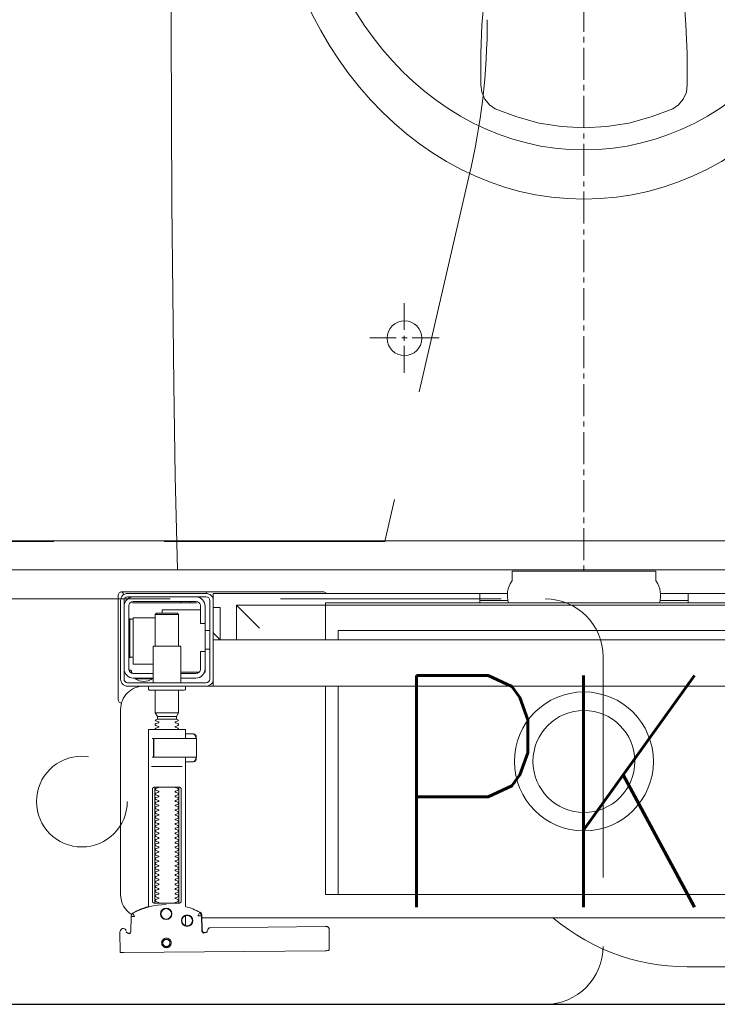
# Model space of a CAD drawing. Header units: millimetres. Extents: x 23192 to 177760, y -399809 to -79279.
# Tile 587 of 656: x 73451 to 73481, y -194640 to -194597. Entities that reach past the tile are written whole.
import ezdxf

# ---------------------------------------------------------------- set-up
doc = ezdxf.new("R2010")
doc.units = ezdxf.units.MM
doc.linetypes.add('HIDDEN2', pattern=[4.7625, 3.175, -1.5875])
doc.layers.get('0').update_dxf_attribs({"lineweight": 0})
for name, color, linetype, lineweight in [('!! 0_ Istn-sciany', 3, 'Continuous', 30), ('!! 0_Istn-armatura', 6, 'Continuous', 9), ('!! 2 ZABUDOWA GK-MDF', 54, 'Continuous', 13), ('!! 2_wypos-sanitarne', 240, 'Continuous', 9)]:
    doc.layers.add(name, color=color, linetype=linetype, lineweight=lineweight)
doc.layers.add('!! 2_WYBURZENIA DO REMONTU', color=7, linetype='Continuous', lineweight=0, true_color=0x4d4d4d, plot=False)
doc.layers.add('!!_@ wypos sanit nd', color=7, linetype='Continuous', lineweight=0, plot=False)
doc.styles.add('ARCHETYP', font='romans.shx', dxfattribs={"height": 15})

# ---------------------------------------------------------------- blocks, each defined once
blk = doc.blocks.new('A$Cff2eaf8b')
for points in [[(-0.18941, 0.08863), (-0.04454, 0.08863), (-0.04035, 0.08853), (-0.03617, 0.08824), (-0.032, 0.08775), (-0.02786, 0.08707), (-0.02376, 0.08619), (-0.0197, 0.08513), (-0.0157, 0.08388), (-0.01176, 0.08244), (-0.00789, 0.08082), (-0.0041, 0.07902), (-0.0004, 0.07705), (0.0032, 0.0749), (0.0067, 0.0726), (0.01009, 0.07012), (0.01337, 0.0675)], [(0.19864, 0.08252), (0.11173, 0.08169)], [(0.20013, 0.08252), (0.20025, 0.07353)], [(0.16386, 0.07389), (0.16409, 0.07384), (0.16425, 0.07378), (0.1644, 0.07368), (0.16452, 0.07356), (0.16463, 0.07342), (0.16471, 0.07326), (0.16476, 0.07309), (0.16478, 0.07292), (0.16496, 0.06636), (0.16497, 0.06624), (0.16498, 0.06614), (0.165, 0.06604), (0.16503, 0.06594), (0.16507, 0.06584), (0.16511, 0.06575), (0.16516, 0.06566), (0.16521, 0.06557), (0.16527, 0.06549), (0.16534, 0.0654), (0.16542, 0.06533), (0.1655, 0.06526), (0.16558, 0.06519), (0.16567, 0.06513), (0.16576, 0.06508), (0.16651, 0.0647), (0.16726, 0.06433), (0.16803, 0.06399), (0.16881, 0.06367), (0.1696, 0.06337), (0.17039, 0.06309), (0.17119, 0.06284), (0.172, 0.0626), (0.172, -0.00186)], [(0.1651, 0.06653), (0.16492, 0.07312), (0.1649, 0.07329), (0.16485, 0.07345), (0.16478, 0.07361), (0.16467, 0.07374), (0.16455, 0.07386), (0.16441, 0.07396), (0.16425, 0.07403), (0.16409, 0.07408), (0.16391, 0.07409)], [(0.19757, 0.07355), (0.19749, 0.07368), (0.19738, 0.0738), (0.19726, 0.0739), (0.19713, 0.07399), (0.19698, 0.07405), (0.19683, 0.07408), (0.19667, 0.07409), (0.19577, 0.07408)], [(0.172, 0.07087), (0.172, 0.06656)], [(0.16493, 0.0675), (-0.16477, 0.0675)], [(0.17483, 0.06014), (0.17483, 0.01214)], [(0.18523, 0.01214), (0.18523, 0.06014)], [(-0.11847, -0.0325), (-0.11847, 0.0575), (0.11153, 0.0575), (0.11153, -0.0325)], [(0.10602, 0.0575), (0.10602, -0.0325)], [(0.16811, -0.00015), (0.16776, -0.00056), (0.16776, -0.00022), (0.16779, -0.00011), (0.16786, -0.00004), (0.16797, 0), (0.1681, 0.00001), (0.16822, 0.00001), (0.16841, 0.00003), (0.16887, 0.00014), (0.172, 0.00014)], [(0.16848, 0.00006), (0.16856, 0.00012), (0.16876, 0.00014)], [(0.18662, 0.00214), (0.17345, 0.00214)], [(0.16732, -0.0019), (0.16732, -0.00074), (0.16736, -0.00062), (0.16746, -0.00054), (0.16767, -0.00049)], [(0.16751, -0.00165), (0.16754, -0.00139), (0.16766, -0.00086)], [(0.17371, -0.00186), (0.18481, -0.00186), (0.18637, -0.00186)], [(0.16767, -0.01124), (0.16755, -0.01122), (0.16746, -0.01119), (0.16737, -0.01112), (0.16732, -0.01098), (0.16732, -0.00983)], [(0.16766, -0.01087), (0.16754, -0.01033), (0.16751, -0.01008)], [(0.172, -0.01186), (0.16887, -0.01186), (0.16841, -0.01176), (0.16831, -0.01174), (0.16819, -0.01174), (0.16806, -0.01173), (0.16794, -0.01172), (0.16783, -0.01166), (0.16776, -0.01151), (0.16776, -0.01117), (0.16811, -0.01157)], [(0.16876, -0.01186), (0.16866, -0.01186), (0.16848, -0.01178)], [(0.18558, -0.00986), (0.18637, -0.00986)], [(0.185, -0.02092), (0.175, -0.02092)], [(0.1759, -0.0183), (0.1841, -0.0183)], [(0.1841, -0.01936), (0.1759, -0.01936)], [(0.19962, -0.02522), (0.19976, -0.02523), (0.19987, -0.02526), (0.20001, -0.0253)], [(0.20099, -0.02671), (0.20099, -0.0717)], [(-0.16, -0.0355), (-0.16, -0.0325), (0.16, -0.0325), (0.16, -0.0355)], [(0.16, -0.0485), (0.16, -0.0365)], [(0.167, -0.03806), (0.16693, -0.03815), (0.16687, -0.03825), (0.16681, -0.03837), (0.16675, -0.0385)], [(0.19499, -0.03806), (0.19506, -0.03814), (0.19512, -0.03823), (0.19517, -0.03833), (0.19521, -0.03842), (0.19525, -0.03853), (0.19528, -0.03863), (0.19531, -0.03874), (0.19533, -0.03885), (0.19535, -0.03896), (0.19537, -0.03907), (0.19538, -0.03917), (0.19539, -0.03927), (0.19537, -0.03937), (0.19547, -0.0394), (0.19557, -0.0394), (0.19567, -0.0394), (0.19578, -0.0394), (0.19589, -0.0394), (0.19612, -0.0394), (0.19616, -0.0393), (0.19615, -0.03919), (0.19613, -0.03907), (0.19609, -0.03894), (0.19605, -0.03882), (0.19594, -0.03861)], [(0.1635, -0.0475), (0.1635, -0.04)], [(0.174, -0.0385), (0.16618, -0.0385)], [(0.186, -0.042), (0.1945, -0.042), (0.1945, -0.062), (0.185, -0.062)], [(0.19591, -0.04489), (0.19602, -0.04489), (0.19615, -0.04489), (0.19632, -0.04489), (0.1965, -0.04489)], [(0.1615, -0.0485), (0.1635, -0.0485)], [(0.175, -0.0498), (0.175, -0.06346), (0.1755, -0.06396), (0.1845, -0.06396), (0.185, -0.06346), (0.185, -0.0498)], [(0.16, -0.0555), (0.157, -0.0525), (0.16, -0.0525), (-0.16, -0.0525), (-0.157, -0.0525), (-0.16, -0.0555)], [(0.10602, -0.0525), (0.10602, -0.05658), (-0.11847, -0.05658)], [(0.11153, -0.0525), (0.11153, -0.0675), (0.15, -0.0675)], [(0.14, -0.0575), (0.15, -0.0675), (0.15, -0.0525)], [(0.16, -0.0665), (0.157, -0.0665), (0.157, -0.0525)], [(0.1615, -0.0565), (0.1635, -0.0565)], [(0.185, -0.06346), (0.175, -0.06346)], [(0.1965, -0.06151), (0.19632, -0.06151), (0.19615, -0.06151), (0.19602, -0.06151), (0.19591, -0.06151)], [(0.1655, -0.0655), (0.182, -0.0655), (0.182, -0.06396)], [(-0.03305, -0.0725), (-0.16, -0.0725), (-0.16, -0.0695)], [(-0.045, -0.0725), (-0.045, -0.0685)], [(-0.045, -0.0695), (-0.03283, -0.0695)], [(0.03283, -0.0695), (0.045, -0.0695)], [(0.16, -0.0695), (0.16, -0.0725), (0.03305, -0.0725)], [(0.045, -0.0685), (0.045, -0.0725)], [(0.16721, -0.0685), (0.19466, -0.0685), (0.19478, -0.0685)], [(0.17, -0.069), (0.17, -0.0685)], [(0.174, -0.069), (0.174, -0.0685)]]:
    blk.add_lwpolyline(points)
for points in [[(0.16424, 0.07378), (0.16327, 0.07377), (0.16304, 0.07374), (0.16282, 0.07366), (0.16262, 0.07353), (0.16265, 0.07357), (0.16258, 0.07337), (0.16257, 0.07317, -0.157432), (0.16238, 0.07258), (0.1621, 0.07218, -0.241147), (0.16129, 0.07175), (0.1115, 0.07128), (0.11133, 0.07127), (0.11119, 0.07127), (0.11107, 0.07127), (0.11094, 0.07128), (0.11078, 0.0713), (0.11062, 0.07135), (0.11047, 0.07143), (0.11033, 0.07153), (0.11022, 0.07165), (0.11012, 0.07179), (0.11005, 0.07194), (0.11001, 0.0721), (0.10999, 0.07227), (0.10995, 0.08127), (0.11022, 0.08166)], [(0.19647, 0.0744), (0.19626, 0.07438), (0.19604, 0.0743), (0.19585, 0.07417), (0.19566, 0.07396, 0.132231), (0.19551, 0.07346), (0.19546, 0.06691)], [(0.19768, 0.0731, 0.415336), (0.19869, 0.07211)], [(0.19885, 0.07212), (0.19898, 0.07212), (0.19912, 0.07213), (0.19927, 0.07216), (0.1994, 0.07222), (0.19953, 0.07229), (0.19965, 0.07238), (0.19975, 0.07248), (0.20007, 0.07294, 0.158481), (0.20025, 0.07353)], [(0.18031, 0.06175, 0.125713), (0.19466, 0.06556, 0.121439), (0.19519, 0.06605, -0.262119), (0.2, 0.0575), (0.2, -0.0225, -0.414214), (0.19, -0.0325), (0.18751, -0.0325, 0.405519), (0.188, -0.032), (0.188, -0.0313, 0.414214), (0.1875, -0.0308), (0.1725, -0.0308, 0.414214), (0.172, -0.0313), (0.172, -0.032, 0.405519), (0.17249, -0.0325, 0.001664), (0.15993, -0.0325)], [(0.172, -0.00986), (0.172, -0.01366, 0.414214), (0.1722, -0.01386), (0.18462, -0.01386), (0.1878, -0.01386, 0.414214), (0.188, -0.01366), (0.188, 0.06267), (0.18885, 0.06292), (0.18969, 0.06319), (0.19052, 0.0635), (0.19134, 0.06382), (0.19215, 0.06417), (0.19295, 0.06454), (0.19374, 0.06494), (0.19456, 0.06538), (0.19464, 0.06544), (0.19473, 0.0655), (0.19481, 0.06557), (0.19488, 0.06564), (0.19495, 0.06572), (0.19502, 0.06581)], [(0.17647, 0.01114, 0.182836), (0.17636, 0.01123), (0.17515, 0.01163, 0.050055), (0.175, 0.0119), (0.175, 0.01218, 0.050055), (0.17515, 0.01244), (0.17636, 0.01285, 0.719897), (0.17636, 0.01323), (0.17515, 0.01363, 0.050055), (0.175, 0.0139), (0.175, 0.01418, 0.050055), (0.17515, 0.01444), (0.17636, 0.01485, 0.719897), (0.17636, 0.01523), (0.17515, 0.01563, 0.050055), (0.175, 0.0159), (0.175, 0.01618, 0.050055), (0.17515, 0.01644), (0.17636, 0.01685, 0.719897), (0.17636, 0.01723), (0.17515, 0.01763, 0.050055), (0.175, 0.0179), (0.175, 0.01818, 0.050055), (0.17515, 0.01844), (0.17636, 0.01885, 0.719897), (0.17636, 0.01923), (0.17515, 0.01963, 0.050055), (0.175, 0.0199), (0.175, 0.02018, 0.050055), (0.17515, 0.02044), (0.17636, 0.02085, 0.719897), (0.17636, 0.02123), (0.17515, 0.02163, 0.050055), (0.175, 0.0219), (0.175, 0.02218, 0.050055), (0.17515, 0.02244), (0.17636, 0.02285, 0.719897), (0.17636, 0.02323), (0.17515, 0.02363, 0.050055), (0.175, 0.0239), (0.175, 0.02418, 0.050055), (0.17515, 0.02444), (0.17636, 0.02485, 0.719897), (0.17636, 0.02523), (0.17515, 0.02563, 0.050055), (0.175, 0.0259), (0.175, 0.02618, 0.050055), (0.17515, 0.02644), (0.17636, 0.02685, 0.719897), (0.17636, 0.02723), (0.17515, 0.02763, 0.050055), (0.175, 0.0279), (0.175, 0.02818, 0.050055), (0.17515, 0.02844), (0.17636, 0.02885, 0.719897), (0.17636, 0.02923), (0.17515, 0.02963, 0.050055), (0.175, 0.0299), (0.175, 0.03018, 0.050055), (0.17515, 0.03044), (0.17636, 0.03085, 0.719897), (0.17636, 0.03123), (0.17515, 0.03163, 0.050055), (0.175, 0.0319), (0.175, 0.03218, 0.050055), (0.17515, 0.03244), (0.17636, 0.03285, 0.719897), (0.17636, 0.03323), (0.17515, 0.03363, 0.050055), (0.175, 0.0339), (0.175, 0.03418, 0.050055), (0.17515, 0.03444), (0.17636, 0.03485, 0.719897), (0.17636, 0.03523), (0.17515, 0.03563, 0.050055), (0.175, 0.0359), (0.175, 0.03618, 0.050055), (0.17515, 0.03644), (0.17636, 0.03685, 0.719897), (0.17636, 0.03723), (0.17515, 0.03763, 0.050055), (0.175, 0.0379), (0.175, 0.03818, 0.050055), (0.17515, 0.03844), (0.17636, 0.03885, 0.719897), (0.17636, 0.03923), (0.17515, 0.03963, 0.050055), (0.175, 0.0399), (0.175, 0.04018, 0.050055), (0.17515, 0.04044), (0.17636, 0.04085, 0.719897), (0.17636, 0.04123), (0.17515, 0.04163, 0.050055), (0.175, 0.0419), (0.175, 0.04218, 0.050055), (0.17515, 0.04244), (0.17636, 0.04285, 0.719897), (0.17636, 0.04323), (0.17515, 0.04363, 0.050055), (0.175, 0.0439), (0.175, 0.04418, 0.050055), (0.17515, 0.04444), (0.17636, 0.04485, 0.719897), (0.17636, 0.04523), (0.17515, 0.04563, 0.050055), (0.175, 0.0459), (0.175, 0.04618, 0.050055), (0.17515, 0.04644), (0.17636, 0.04685, 0.719897), (0.17636, 0.04723), (0.17515, 0.04763, 0.050055), (0.175, 0.0479), (0.175, 0.04818, 0.050055), (0.17515, 0.04844), (0.17636, 0.04885, 0.719897), (0.17636, 0.04923), (0.17515, 0.04963, 0.050055), (0.175, 0.0499), (0.175, 0.05018, 0.050055), (0.17515, 0.05044), (0.17636, 0.05085, 0.719897), (0.17636, 0.05123), (0.17515, 0.05163, 0.050055), (0.175, 0.0519), (0.175, 0.05218, 0.050055), (0.17515, 0.05244), (0.17636, 0.05285, 0.719897), (0.17636, 0.05323), (0.17515, 0.05363, 0.050055), (0.175, 0.0539), (0.175, 0.05418, 0.050055), (0.17515, 0.05444), (0.17636, 0.05485, 0.719897), (0.17636, 0.05523), (0.17515, 0.05563, 0.050055), (0.175, 0.0559), (0.175, 0.05618, 0.050055), (0.17515, 0.05644), (0.17636, 0.05685, 0.719897), (0.17636, 0.05723), (0.17515, 0.05763, 0.050055), (0.175, 0.0579), (0.175, 0.05818, 0.050055), (0.17515, 0.05844), (0.17636, 0.05885, 0.719897), (0.17636, 0.05923), (0.17515, 0.05963, 0.050055), (0.175, 0.0599), (0.175, 0.06018, 0.050055), (0.17515, 0.06044), (0.17636, 0.06085, 0.474594), (0.17647, 0.06114)], [(0.18353, 0.06114, 0.474594), (0.18364, 0.06085), (0.18485, 0.06044, 0.050055), (0.185, 0.06018), (0.185, 0.0599, 0.050055), (0.18485, 0.05963), (0.18364, 0.05923, 0.719897), (0.18364, 0.05885), (0.18485, 0.05844, 0.050055), (0.185, 0.05818), (0.185, 0.0579, 0.050055), (0.18485, 0.05763), (0.18364, 0.05723, 0.719897), (0.18364, 0.05685), (0.18485, 0.05644, 0.050055), (0.185, 0.05618), (0.185, 0.0559, 0.050055), (0.18485, 0.05563), (0.18364, 0.05523, 0.719897), (0.18364, 0.05485), (0.18485, 0.05444, 0.050055), (0.185, 0.05418), (0.185, 0.0539, 0.050055), (0.18485, 0.05363), (0.18364, 0.05323, 0.719897), (0.18364, 0.05285), (0.18485, 0.05244, 0.050055), (0.185, 0.05218), (0.185, 0.0519, 0.050055), (0.18485, 0.05163), (0.18364, 0.05123, 0.719897), (0.18364, 0.05085), (0.18485, 0.05044, 0.050055), (0.185, 0.05018), (0.185, 0.0499, 0.050055), (0.18485, 0.04963), (0.18364, 0.04923, 0.719897), (0.18364, 0.04885), (0.18485, 0.04844, 0.050055), (0.185, 0.04818), (0.185, 0.0479, 0.050055), (0.18485, 0.04763), (0.18364, 0.04723, 0.719897), (0.18364, 0.04685), (0.18485, 0.04644, 0.050055), (0.185, 0.04618), (0.185, 0.0459, 0.050055), (0.18485, 0.04563), (0.18364, 0.04523, 0.719897), (0.18364, 0.04485), (0.18485, 0.04444, 0.050055), (0.185, 0.04418), (0.185, 0.0439, 0.050055), (0.18485, 0.04363), (0.18364, 0.04323, 0.719897), (0.18364, 0.04285), (0.18485, 0.04244, 0.050055), (0.185, 0.04218), (0.185, 0.0419, 0.050055), (0.18485, 0.04163), (0.18364, 0.04123, 0.719897), (0.18364, 0.04085), (0.18485, 0.04044, 0.050055), (0.185, 0.04018), (0.185, 0.0399, 0.050055), (0.18485, 0.03963), (0.18364, 0.03923, 0.719897), (0.18364, 0.03885), (0.18485, 0.03844, 0.050055), (0.185, 0.03818), (0.185, 0.0379, 0.050055), (0.18485, 0.03763), (0.18364, 0.03723, 0.719897), (0.18364, 0.03685), (0.18485, 0.03644, 0.050055), (0.185, 0.03618), (0.185, 0.0359, 0.050055), (0.18485, 0.03563), (0.18364, 0.03523, 0.719897), (0.18364, 0.03485), (0.18485, 0.03444, 0.050055), (0.185, 0.03418), (0.185, 0.0339, 0.050055), (0.18485, 0.03363), (0.18364, 0.03323, 0.719897), (0.18364, 0.03285), (0.18485, 0.03244, 0.050055), (0.185, 0.03218), (0.185, 0.0319, 0.050055), (0.18485, 0.03163), (0.18364, 0.03123, 0.719897), (0.18364, 0.03085), (0.18485, 0.03044, 0.050055), (0.185, 0.03018), (0.185, 0.0299, 0.050055), (0.18485, 0.02963), (0.18364, 0.02923, 0.719897), (0.18364, 0.02885), (0.18485, 0.02844, 0.050055), (0.185, 0.02818), (0.185, 0.0279, 0.050055), (0.18485, 0.02763), (0.18364, 0.02723, 0.719897), (0.18364, 0.02685), (0.18485, 0.02644, 0.050055), (0.185, 0.02618), (0.185, 0.0259, 0.050055), (0.18485, 0.02563), (0.18364, 0.02523, 0.719897), (0.18364, 0.02485), (0.18485, 0.02444, 0.050055), (0.185, 0.02418), (0.185, 0.0239, 0.050055), (0.18485, 0.02363), (0.18364, 0.02323, 0.719897), (0.18364, 0.02285), (0.18485, 0.02244, 0.050055), (0.185, 0.02218), (0.185, 0.0219, 0.050055), (0.18485, 0.02163), (0.18364, 0.02123, 0.719897), (0.18364, 0.02085), (0.18485, 0.02044, 0.050055), (0.185, 0.02018), (0.185, 0.0199, 0.050055), (0.18485, 0.01963), (0.18364, 0.01923, 0.719897), (0.18364, 0.01885), (0.18485, 0.01844, 0.050055), (0.185, 0.01818), (0.185, 0.0179, 0.050055), (0.18485, 0.01763), (0.18364, 0.01723, 0.719897), (0.18364, 0.01685), (0.18485, 0.01644, 0.050055), (0.185, 0.01618), (0.185, 0.0159, 0.050055), (0.18485, 0.01563), (0.18364, 0.01523, 0.719897), (0.18364, 0.01485), (0.18485, 0.01444, 0.050055), (0.185, 0.01418), (0.185, 0.0139, 0.050055), (0.18485, 0.01363), (0.18364, 0.01323, 0.719897), (0.18364, 0.01285), (0.18485, 0.01244, 0.050055), (0.185, 0.01218), (0.185, 0.0119, 0.050055), (0.18485, 0.01163), (0.18364, 0.01123, 0.182836), (0.18353, 0.01114)], [(0.18575, -0.00966), (0.18575, -0.00207), (0.18572, -0.00196), (0.18564, -0.00189), (0.18554, -0.00186), (0.18565, -0.00188), (0.18573, -0.00194), (0.18577, -0.00204), (0.18577, -0.00966), (0.18574, -0.00977), (0.18566, -0.00984), (0.18547, -0.00986), (0.18558, -0.00981), (0.18563, -0.00966), (0.18563, -0.00206), (0.18557, -0.00191), (0.18547, -0.00186), (0.16743, -0.00186, 0.414214), (0.16723, -0.00206), (0.16723, -0.00966, 0.414214), (0.16743, -0.00986), (0.18547, -0.00986)], [(0.18555, -0.00986, 0.414213), (0.18575, -0.00966), (0.18575, -0.00207), (0.18575, -0.00966), (0.18572, -0.00977), (0.18564, -0.00984), (0.18554, -0.00986)], [(0.175, -0.01382), (0.175, -0.01406, -0.050055), (0.17515, -0.01432), (0.17636, -0.01473, -0.719897), (0.17636, -0.01511), (0.17515, -0.01552, -0.050055), (0.175, -0.01578), (0.175, -0.01606, -0.050055), (0.17515, -0.01632), (0.17636, -0.01673, -0.719897), (0.17636, -0.01711), (0.17515, -0.01752, -0.050055), (0.175, -0.01778), (0.1759, -0.0183), (0.1759, -0.01936), (0.175, -0.02092), (0.175, -0.0308)], [(0.185, -0.01382), (0.185, -0.01406, 0.050055), (0.18485, -0.01432), (0.18364, -0.01473, 0.719897), (0.18364, -0.01511), (0.18485, -0.01552, 0.050055), (0.185, -0.01578), (0.185, -0.01606, 0.050055), (0.18485, -0.01632), (0.18364, -0.01673, 0.719897), (0.18364, -0.01711), (0.18485, -0.01752, 0.050055), (0.185, -0.01778), (0.1841, -0.0183), (0.1841, -0.01936), (0.185, -0.02092), (0.185, -0.0308)], [(0.2001, -0.02534, 0.126559), (0.19961, -0.02525)], [(0.20099, -0.02671, 0.198909), (0.20055, -0.02564, 0.091301), (0.2001, -0.02534)], [(0.16379, -0.0385), (0.1635, -0.0385), (0.1635, -0.04, -0.414214), (0.1675, -0.036), (0.174, -0.036)], [(0.174, -0.038), (0.1675, -0.038, 0.414214), (0.1655, -0.04), (0.1655, -0.0475), (0.1635, -0.0475), (0.1635, -0.067, 0.414214), (0.1675, -0.071)], [(0.1635, -0.0595), (0.1655, -0.0595), (0.1655, -0.067, 0.414214), (0.1675, -0.069), (0.1945, -0.069, 0.414214), (0.1965, -0.067), (0.1965, -0.04, 0.414214), (0.1945, -0.038), (0.186, -0.038)], [(0.174, -0.034), (0.174, -0.0493, 0.414214), (0.1745, -0.0498), (0.1855, -0.0498, 0.414214), (0.186, -0.0493), (0.186, -0.034)], [(0.19375, -0.03562, 0.119096), (0.19, -0.03454, 0.119096), (0.18625, -0.03562)], [(0.19375, -0.036), (0.19375, -0.03562), (0.18625, -0.03562), (0.18625, -0.036), (0.1945, -0.036, -0.414214), (0.1985, -0.04)], [(0.1945, -0.04497), (0.19515, -0.04496), (0.19542, -0.04496), (0.1956, -0.04496), (0.19566, -0.04496, 0.116465), (0.19589, -0.0449), (0.196, -0.04485), (0.196, -0.06155), (0.19589, -0.0615, 0.116465), (0.19566, -0.06144), (0.19542, -0.06144), (0.19515, -0.06144), (0.1945, -0.06143)], [(0.1945, -0.071, 0.414214), (0.1985, -0.067)], [(-0.04, -0.0685), (-0.03255, -0.0685, 0.236962), (-0.03118, -0.07775, -0.154353), (-0.031, -0.07832), (-0.031, -0.08218), (0.031, -0.08218), (0.031, -0.07832, -0.154353), (0.03118, -0.07775, 0.236962), (0.03255, -0.0685), (0.04, -0.0685)], [(0.1987, -0.07216, 0.000114), (0.1987, -0.07216, 0.517015), (0.20003, -0.07309), (0.19993, -0.07313), (0.19983, -0.07315), (0.19971, -0.07318), (0.19958, -0.07319), (0.19948, -0.07319), (0.19903, -0.07319), (0.19841, -0.07319), (0.19771, -0.07319), (0.16427, -0.07319), (0.16392, -0.07319), (0.16356, -0.07319), (0.16323, -0.07319), (0.16293, -0.07319), (0.16269, -0.07319), (0.16249, -0.07319), (0.16236, -0.07319)], [(0.2001, -0.07306, 0.091301), (0.20055, -0.07276, 0.198909), (0.20099, -0.0717)], [(0.11124, -0.0725), (0.11142, -0.07274), (0.11165, -0.07293), (0.11192, -0.07308), (0.1122, -0.07317), (0.1125, -0.0732), (0.1623, -0.0732, 0.326231), (0.16325, -0.0725)]]:
    blk.add_lwpolyline(points, format="xyb")
for points in [[(0.18024, 0.0763), (0.18044, 0.07631), (0.18064, 0.07634), (0.18083, 0.07639), (0.18102, 0.07646), (0.1812, 0.07655), (0.18138, 0.07665), (0.18154, 0.07677), (0.18168, 0.07691), (0.18182, 0.07706), (0.18193, 0.07722), (0.18204, 0.0774), (0.18212, 0.07758), (0.18219, 0.07777), (0.18223, 0.07796), (0.18226, 0.07816), (0.18227, 0.07836), (0.18226, 0.07857), (0.18223, 0.07876), (0.18217, 0.07896), (0.18211, 0.07915), (0.18202, 0.07933), (0.18191, 0.0795), (0.18179, 0.07966), (0.18165, 0.07981), (0.1815, 0.07994), (0.18134, 0.08006), (0.18117, 0.08016), (0.18099, 0.08024), (0.1808, 0.08031), (0.1806, 0.08036), (0.1804, 0.08038), (0.1802, 0.08039), (0.18, 0.08038), (0.1798, 0.08035), (0.17961, 0.0803), (0.17942, 0.08023), (0.17924, 0.08014), (0.17907, 0.08004), (0.17891, 0.07992), (0.17876, 0.07978), (0.17863, 0.07963), (0.17851, 0.07947), (0.17841, 0.07929), (0.17832, 0.07911), (0.17826, 0.07892), (0.17821, 0.07872), (0.17818, 0.07853), (0.17817, 0.07832), (0.17819, 0.07812), (0.17822, 0.07793), (0.17827, 0.07773), (0.17834, 0.07754), (0.17842, 0.07736), (0.17853, 0.07719), (0.17865, 0.07703), (0.17879, 0.07688), (0.17894, 0.07675), (0.1791, 0.07663), (0.17927, 0.07653), (0.17946, 0.07645), (0.17965, 0.07638), (0.17984, 0.07633), (0.18004, 0.07631)], [(0.18023, 0.07679), (0.18038, 0.0768), (0.18053, 0.07682), (0.18068, 0.07686), (0.18082, 0.07691), (0.18096, 0.07698), (0.18109, 0.07706), (0.18121, 0.07715), (0.18132, 0.07725), (0.18143, 0.07737), (0.18151, 0.07749), (0.18159, 0.07762), (0.18166, 0.07776), (0.18171, 0.0779), (0.18174, 0.07805), (0.18176, 0.0782), (0.18177, 0.07835), (0.18176, 0.0785), (0.18174, 0.07866), (0.1817, 0.0788), (0.18164, 0.07895), (0.18158, 0.07908), (0.1815, 0.07921), (0.18141, 0.07933), (0.1813, 0.07944), (0.18119, 0.07955), (0.18107, 0.07964), (0.18093, 0.07971), (0.1808, 0.07978), (0.18065, 0.07983), (0.18051, 0.07986), (0.18036, 0.07988), (0.1802, 0.07989), (0.18005, 0.07988), (0.1799, 0.07986), (0.17975, 0.07982), (0.17961, 0.07976), (0.17947, 0.0797), (0.17935, 0.07962), (0.17922, 0.07953), (0.17911, 0.07942), (0.17901, 0.07931), (0.17892, 0.07919), (0.17884, 0.07906), (0.17878, 0.07892), (0.17873, 0.07877), (0.1787, 0.07863), (0.17867, 0.07848), (0.17867, 0.07832), (0.17868, 0.07817), (0.1787, 0.07802), (0.17874, 0.07787), (0.17879, 0.07773), (0.17886, 0.07759), (0.17894, 0.07746), (0.17903, 0.07734), (0.17913, 0.07723), (0.17925, 0.07713), (0.17937, 0.07704), (0.1795, 0.07696), (0.17964, 0.0769), (0.17978, 0.07685), (0.17993, 0.07682), (0.18008, 0.07679)], [(0.16587, 0.06536), (0.16582, 0.06538), (0.16577, 0.06542), (0.16573, 0.06545), (0.16568, 0.06549), (0.16563, 0.06553), (0.16558, 0.06558), (0.16553, 0.06563), (0.16548, 0.06568), (0.16544, 0.06573), (0.1654, 0.06579), (0.16536, 0.06585), (0.16532, 0.06591), (0.16529, 0.06597), (0.16526, 0.06603), (0.16523, 0.0661), (0.16521, 0.06616), (0.16519, 0.06623), (0.16517, 0.06629), (0.16515, 0.06636), (0.16514, 0.06642), (0.16514, 0.06648), (0.16513, 0.06654), (0.16513, 0.06659), (0.16518, 0.06661), (0.16643, 0.06666), (0.16648, 0.06666), (0.16654, 0.06666), (0.16659, 0.06668), (0.16664, 0.06665), (0.16661, 0.06661), (0.16658, 0.06656), (0.16655, 0.06651), (0.16652, 0.06645), (0.16594, 0.06536)], [(0.18533, 0.06114), (0.18541, 0.06113), (0.1855, 0.06112), (0.18559, 0.06111), (0.18567, 0.06108), (0.18575, 0.06105), (0.18583, 0.06101), (0.18591, 0.06096), (0.18597, 0.0609), (0.18604, 0.06084), (0.18609, 0.06076), (0.18615, 0.06068), (0.18619, 0.06058), (0.18623, 0.06048), (0.18625, 0.06037), (0.18627, 0.06025), (0.18628, 0.06014), (0.18628, 0.01214), (0.18627, 0.01202), (0.18625, 0.01191), (0.18623, 0.0118), (0.18619, 0.01169), (0.18615, 0.0116), (0.18609, 0.01151), (0.18604, 0.01144), (0.18597, 0.01137), (0.18591, 0.01131), (0.18583, 0.01126), (0.18575, 0.01122), (0.18567, 0.01119), (0.18559, 0.01117), (0.1855, 0.01115), (0.18541, 0.01114), (0.18533, 0.01114), (0.17475, 0.01114), (0.17466, 0.01114), (0.17457, 0.01115), (0.17449, 0.01117), (0.1744, 0.01119), (0.17432, 0.01122), (0.17424, 0.01126), (0.17416, 0.01131), (0.17409, 0.01137), (0.17403, 0.01144), (0.17397, 0.01151), (0.17392, 0.0116), (0.17387, 0.01169), (0.17384, 0.0118), (0.17381, 0.01191), (0.17379, 0.01202), (0.17379, 0.01214), (0.17379, 0.06014), (0.17379, 0.06025), (0.17381, 0.06037), (0.17384, 0.06048), (0.17387, 0.06058), (0.17392, 0.06068), (0.17397, 0.06076), (0.17403, 0.06084), (0.17409, 0.0609), (0.17416, 0.06096), (0.17424, 0.06101), (0.17432, 0.06105), (0.1744, 0.06108), (0.17449, 0.06111), (0.17457, 0.06112), (0.17466, 0.06113), (0.17475, 0.06114)], [(-0.11847, -0.0685), (0.11153, -0.0685), (0.11153, -0.0675), (-0.11847, -0.0675)]]:
    blk.add_lwpolyline(points, close=True)
for points in [[(0.19546, 0.0669), (0.19546, 0.0669), (0.19546, 0.0669), (0.19546, 0.06691), (0.19546, 0.06691), (0.19546, 0.06691), (0.19546, 0.06691), (0.19546, 0.06691), (0.19546, 0.06691), (0.19546, 0.06691), (0.19546, 0.06691), (0.19546, 0.06691), (0.19546, 0.06691), (0.19546, 0.06691), (0.19546, 0.06691), (0.19546, 0.06691), (0.19546, 0.06691), (0.19546, 0.06691), (0.19546, 0.06691), (0.19546, 0.06691), (0.19546, 0.0669), (0.19546, 0.0669), (0.19546, 0.0669), (0.19546, 0.0669), (0.19546, 0.0669), (0.19546, 0.0669), (0.19546, 0.0669), (0.19546, 0.0669), (0.19546, 0.0669), (0.19546, 0.0669), (0.19546, 0.0669), (0.19546, 0.0669), (0.19546, 0.0669), (0.19546, 0.0669), (0.19546, 0.0669), (0.19546, 0.0669), (0.19545, 0.0669), (0.19545, 0.06691), (0.19545, 0.06691), (0.19545, 0.06691), (0.19545, 0.06691), (0.19545, 0.06691), (0.19545, 0.06691), (0.19545, 0.06691), (0.19545, 0.06691), (0.19544, 0.06691), (0.19544, 0.06691), (0.19544, 0.0669), (0.19544, 0.0669), (0.19544, 0.0669), (0.19543, 0.0669), (0.19543, 0.0669), (0.19543, 0.0669), (0.19543, 0.0669), (0.19543, 0.0669), (0.19543, 0.0669), (0.19543, 0.0669), (0.19542, 0.0669), (0.19542, 0.0669), (0.19542, 0.0669), (0.19542, 0.0669), (0.19542, 0.0669), (0.19541, 0.0669), (0.19541, 0.0669), (0.19541, 0.0669), (0.19541, 0.0669), (0.19541, 0.0669), (0.1954, 0.0669), (0.1954, 0.0669), (0.1954, 0.0669), (0.19539, 0.0669), (0.19539, 0.0669), (0.19539, 0.0669), (0.19537, 0.06691), (0.19537, 0.06691), (0.19537, 0.06691), (0.19536, 0.06691), (0.19536, 0.06691), (0.19535, 0.06691), (0.19535, 0.06691), (0.19534, 0.06691), (0.19534, 0.06691), (0.19533, 0.06691), (0.19533, 0.06691), (0.19532, 0.06691), (0.19532, 0.06691), (0.19531, 0.06691), (0.19531, 0.06691), (0.1953, 0.06691), (0.19529, 0.06691), (0.19529, 0.06691), (0.19528, 0.06691), (0.19527, 0.06691), (0.19527, 0.06691), (0.19526, 0.06691), (0.19525, 0.06691), (0.19524, 0.06691), (0.19523, 0.06691), (0.19523, 0.06691), (0.19522, 0.06691), (0.19521, 0.06691), (0.1952, 0.06691), (0.19519, 0.06691), (0.19518, 0.06691), (0.19517, 0.06691), (0.19516, 0.06691), (0.19515, 0.06691), (0.19514, 0.06691), (0.19513, 0.06691), (0.19512, 0.06691), (0.19511, 0.06691), (0.1951, 0.06691), (0.19509, 0.06691), (0.19508, 0.06691), (0.19507, 0.06691), (0.19506, 0.06691), (0.19505, 0.06691), (0.19504, 0.06691), (0.19503, 0.06691), (0.19502, 0.06691), (0.19501, 0.06691), (0.19499, 0.06691), (0.19498, 0.06691), (0.19497, 0.06691), (0.19496, 0.06691), (0.19495, 0.06691), (0.19494, 0.06692), (0.19492, 0.06692), (0.19491, 0.06692), (0.1949, 0.06692), (0.19489, 0.06692), (0.19487, 0.06692), (0.19486, 0.06692), (0.19485, 0.06692), (0.19484, 0.06692), (0.19482, 0.06692), (0.19481, 0.06692), (0.19469, 0.06692), (0.19464, 0.06692), (0.19459, 0.06692), (0.19456, 0.06692), (0.19453, 0.06692), (0.19451, 0.06692), (0.19448, 0.06692), (0.19445, 0.06692), (0.19443, 0.06692), (0.1944, 0.06692), (0.19438, 0.06692), (0.19435, 0.06692), (0.19433, 0.06692), (0.1943, 0.06692), (0.19428, 0.06692), (0.19427, 0.06692), (0.19425, 0.06692), (0.19423, 0.06692), (0.19422, 0.06692), (0.19421, 0.06692), (0.19419, 0.06692), (0.19418, 0.06692), (0.19418, 0.06692), (0.19417, 0.06692), (0.19416, 0.06692), (0.19416, 0.06692), (0.19415, 0.06692), (0.19415, 0.06693), (0.19414, 0.06693), (0.19414, 0.06693), (0.19413, 0.06693), (0.19413, 0.06693), (0.19412, 0.06693), (0.19412, 0.06693), (0.19411, 0.06693), (0.19411, 0.06693), (0.19411, 0.06692), (0.1941, 0.06692), (0.1941, 0.06692), (0.1941, 0.06692), (0.19409, 0.06692), (0.19409, 0.06692), (0.19409, 0.06692), (0.19408, 0.06692), (0.19408, 0.06692), (0.19408, 0.06692), (0.19407, 0.06692), (0.19407, 0.06692), (0.19406, 0.06692), (0.19406, 0.06692), (0.19406, 0.06692), (0.19406, 0.06692), (0.19405, 0.06692), (0.19405, 0.06692), (0.19405, 0.06692), (0.19405, 0.06692), (0.19404, 0.06693), (0.19404, 0.06693), (0.19404, 0.06693), (0.19403, 0.06693), (0.19403, 0.06693), (0.19402, 0.06693), (0.19402, 0.06694), (0.19402, 0.06694), (0.19401, 0.06694), (0.19401, 0.06694), (0.19401, 0.06694), (0.194, 0.06694), (0.194, 0.06694), (0.194, 0.06694), (0.194, 0.06694), (0.194, 0.06694), (0.194, 0.06694), (0.19399, 0.06694), (0.19399, 0.06694), (0.19399, 0.06694), (0.19399, 0.06694), (0.19399, 0.06694), (0.19399, 0.06694), (0.19399, 0.06694), (0.19398, 0.06694), (0.19398, 0.06694), (0.19398, 0.06694), (0.19398, 0.06693), (0.19398, 0.06693), (0.19397, 0.06693), (0.19397, 0.06693), (0.19397, 0.06693), (0.19397, 0.06693), (0.19397, 0.06692), (0.19397, 0.06692), (0.19397, 0.06692), (0.19397, 0.06692), (0.19397, 0.06692), (0.19397, 0.06691), (0.19397, 0.06691), (0.19397, 0.06691), (0.19397, 0.06691), (0.19397, 0.0669), (0.19397, 0.0669), (0.19397, 0.0669), (0.19397, 0.0669), (0.19397, 0.0669), (0.19397, 0.06689), (0.19397, 0.06689), (0.19397, 0.06689), (0.19397, 0.06689), (0.19397, 0.06689), (0.19397, 0.06688), (0.19397, 0.06688), (0.19398, 0.06688), (0.19398, 0.06688), (0.19398, 0.06688), (0.19398, 0.06687), (0.19399, 0.06687), (0.19399, 0.06687), (0.19399, 0.06687), (0.194, 0.06686), (0.194, 0.06686), (0.19401, 0.06685), (0.19401, 0.06685), (0.19401, 0.06685), (0.19402, 0.06684), (0.19402, 0.06684), (0.19402, 0.06684), (0.19402, 0.06683), (0.19403, 0.06683), (0.19403, 0.06683), (0.19403, 0.06682), (0.19403, 0.06682), (0.19403, 0.06682), (0.19403, 0.06681), (0.19403, 0.06681), (0.19404, 0.06681), (0.19404, 0.06681), (0.19404, 0.0668), (0.19404, 0.0668), (0.19404, 0.0668), (0.19404, 0.06679), (0.19405, 0.06679), (0.19405, 0.06679), (0.19405, 0.06678), (0.19405, 0.06678), (0.19405, 0.06677), (0.19406, 0.06677), (0.19406, 0.06677), (0.19406, 0.06676), (0.19406, 0.06676), (0.19407, 0.06675), (0.19407, 0.06675), (0.19407, 0.06674), (0.19408, 0.06673), (0.19408, 0.06672), (0.19409, 0.06671), (0.1941, 0.0667), (0.1941, 0.06669), (0.19411, 0.06668), (0.19412, 0.06666), (0.19414, 0.06663), (0.19416, 0.06659), (0.19418, 0.06655), (0.19419, 0.06653), (0.1942, 0.06652), (0.19421, 0.0665), (0.19422, 0.06648), (0.19423, 0.06646), (0.19433, 0.06627), (0.19434, 0.06626), (0.19435, 0.06624), (0.19436, 0.06622), (0.19437, 0.06621), (0.19438, 0.06619), (0.19439, 0.06618), (0.1944, 0.06616), (0.1944, 0.06614), (0.19441, 0.06613), (0.19442, 0.06611), (0.19443, 0.0661), (0.19444, 0.06608), (0.19445, 0.06607), (0.19445, 0.06605), (0.19446, 0.06604), (0.19447, 0.06603), (0.19448, 0.06601), (0.19448, 0.066), (0.19449, 0.06598), (0.1945, 0.06597), (0.19451, 0.06596), (0.19451, 0.06595), (0.19452, 0.06593), (0.19453, 0.06592), (0.19453, 0.06591), (0.19454, 0.0659), (0.19455, 0.06588), (0.19455, 0.06587), (0.19456, 0.06586), (0.19457, 0.06585), (0.19457, 0.06584), (0.19458, 0.06583), (0.19458, 0.06582), (0.19459, 0.06581), (0.19459, 0.0658), (0.1946, 0.06579), (0.1946, 0.06578), (0.19461, 0.06577), (0.19461, 0.06576), (0.19462, 0.06575), (0.19462, 0.06574), (0.19463, 0.06573), (0.19463, 0.06572), (0.19464, 0.06572), (0.19464, 0.06571), (0.19464, 0.0657), (0.19465, 0.06569), (0.19465, 0.06569), (0.19466, 0.06568), (0.19466, 0.06567), (0.19466, 0.06567), (0.19467, 0.06566), (0.19467, 0.06566), (0.19467, 0.06565), (0.19467, 0.06565), (0.19468, 0.06564), (0.19468, 0.06564), (0.19468, 0.06564), (0.19468, 0.06563), (0.19468, 0.06563), (0.19468, 0.06563), (0.19468, 0.06563), (0.19468, 0.06563), (0.19468, 0.06562), (0.19469, 0.06562), (0.19469, 0.06562), (0.19469, 0.06562), (0.19469, 0.06562), (0.19469, 0.06562), (0.19469, 0.06562), (0.19469, 0.06561), (0.19469, 0.06561), (0.19469, 0.06561), (0.19469, 0.06561), (0.19469, 0.06561), (0.19469, 0.06561), (0.19469, 0.06561), (0.19469, 0.06561), (0.19469, 0.06561), (0.19469, 0.06561), (0.19469, 0.06561), (0.19469, 0.06561), (0.19469, 0.06561), (0.19469, 0.06561), (0.19469, 0.06561), (0.19469, 0.06561), (0.19469, 0.0656), (0.19469, 0.0656), (0.19469, 0.0656), (0.19469, 0.0656), (0.19469, 0.0656), (0.19469, 0.0656), (0.19468, 0.0656), (0.19468, 0.0656), (0.19468, 0.0656), (0.19468, 0.0656), (0.19468, 0.0656), (0.19468, 0.0656), (0.19468, 0.0656), (0.19469, 0.0656), (0.19469, 0.0656), (0.19469, 0.0656), (0.19469, 0.0656), (0.19469, 0.0656), (0.19469, 0.0656), (0.19469, 0.0656), (0.19469, 0.0656), (0.19469, 0.0656), (0.19469, 0.0656), (0.19469, 0.0656), (0.19469, 0.0656, 0.269557)], [(0.16, -0.0695), (0.16, -0.0355, -0.414214), (0.163, -0.0325), (0.197, -0.0325, -0.414214), (0.2, -0.0355), (0.2, -0.0695, -0.414214), (0.197, -0.0725), (0.163, -0.0725, -0.414214)], [(0.1985, -0.0355), (0.1985, -0.0695, -0.414214), (0.197, -0.071), (0.163, -0.071, -0.414214), (0.1615, -0.0695), (0.1615, -0.0355, -0.414214), (0.163, -0.034), (0.197, -0.034, -0.414214)]]:
    blk.add_lwpolyline(points, format="xyb", close=True)
for centre, radius in [((0.17128, 0.06872), 0.00247), ((0.17128, 0.06871), 0.00227), ((0.18031, 0.0658), 0.00247), ((0.18031, 0.0658), 0.00227), ((0, 0), 0.03), ((0, 0), 0.022)]:
    blk.add_circle(centre, radius)
for centre, major_axis, ratio, start_param, end_param in [((0.11145, 0.08128), (-0.0015, -0.00001), 0.008666, 6.276938, 6.283143), ((0.11172, 0.08167), (0.0015, 0.00001), 0.008666, 1.564549, 3.135353), ((0.19863, 0.08251), (0.0015, 0.00001), 0.008666, 0.000034, 1.564556), ((0.16326, 0.07477), (0.00001, -0.001), 0.006244, 0, 0.008667), ((0.19846, 0.074), (-0.000892, -0.000453), 0.001081, 6.273741, 6.283185), ((0.19868, 0.07311), (-0.001, -0.00001), 0.00236, 6.276941, 6.283185), ((0.19875, 0.07351), (0.0015, 0.00002), 0.011557, 6.27692, 6.283202), ((0.19849, 0.07212), (0.000501, 0.000005), 0.008666, 5.12776, 5.491123), ((0.19868, 0.07311), (0.000013, -0.001), 0.403131, 6.273715, 6.283185), ((0.19883, 0.07312), (0.000018, -0.001), 0.702652, 6.271005, 6.283185), ((0.17484, 0.06014), (0, 0.001), 0.006244, 0, 1.570796), ((0.18031, 0.06225), (0.000005, -0.0005), 0.006244, 0, 0.008667), ((0.18524, 0.06014), (0, -0.001), 0.006244, 3.141593, 4.712389), ((0.17484, 0.01214), (0, -0.001), 0.006244, 4.712389, 6.283185), ((0.18524, 0.01214), (0, -0.001), 0.006244, 4.712389, 6.283185), ((0.16768, -0.00069), (-0.000013, 0.0002), 0.199357, 6.276703, 6.276744), ((0.16768, -0.01104), (-0.000013, -0.0002), 0.199357, 0.006339, 0.00638)]:
    blk.add_ellipse(centre, major_axis=major_axis, ratio=ratio, start_param=start_param, end_param=end_param)
blk = doc.blocks.new('A$C6ce7c513')
at = {"lineweight": 0}
for points in [[(0, 0), (0, -0.00246)], [(0.17819, -0.30902), (0.17819, -0.23404), (0.17794, -0.15833), (0.17745, -0.11986), (0.17695, -0.08064), (0.17646, -0.04094), (0.17548, -0.00049)], [(-0.17548, -0.00049), (0.17547, -0.00049)], [(0, -0.00469), (0, -0.0185)], [(0, -0.02072), (0, -0.02318)], [(0, -0.0254), (0, -0.03921)], [(0, -0.04143), (0, -0.0439)], [(0, -0.04612), (0, -0.05993)], [(0, -0.0624), (0, -0.06461)], [(0, -0.06683), (0, -0.08064)], [(0, -0.08311), (0, -0.08533)], [(0, -0.08755), (0, -0.10136)], [(0.07756, -0.08557), (0.07756, -0.09717)], [(0.06252, -0.10062), (0.07411, -0.10062)], [(0.07633, -0.10062), (0.07855, -0.10062)], [(0.07756, -0.09939), (0.07756, -0.1016)], [(0.08101, -0.10062), (0.09236, -0.10062)], [(0, -0.10383), (0, -0.10605)], [(0.07756, -0.10408), (0.07756, -0.11567)], [(0, -0.10827), (0, -0.12208)], [(0, -0.12455), (0, -0.12677)], [(0, -0.12898), (0, -0.14304)], [(0, -0.14526), (0, -0.14748)], [(0, -0.14995), (0, -0.16376)], [(0, -0.16598), (0, -0.1682)], [(0, -0.17066), (0, -0.18447)], [(0, -0.18669), (0, -0.18892)], [(-0.04329, -0.24663), (-0.04402, -0.23577), (-0.04452, -0.22344), (-0.04452, -0.20988), (-0.04427, -0.20667), (-0.04279, -0.20371), (-0.04082, -0.20124), (-0.03835, -0.19952), (-0.02898, -0.19607), (-0.01936, -0.19335), (-0.00974, -0.19187), (-0.00013, -0.19138), (0.00974, -0.19187), (0.01936, -0.19335), (0.02898, -0.19607), (0.03835, -0.19952), (0.04082, -0.20124), (0.04279, -0.20371), (0.04402, -0.20667), (0.04451, -0.20988), (0.04451, -0.22344), (0.04402, -0.23577), (0.04304, -0.24663)], [(0, -0.19138), (0, -0.20519)], [(0, -0.20741), (0, -0.20988)], [(0, -0.2121), (0, -0.22591)], [(0, -0.22813), (0, -0.2306)], [(0, -0.23281), (0, -0.24663)]]:
    blk.add_lwpolyline(points, dxfattribs=at)
blk.add_circle((0.07744, -0.1005), 0.00752, dxfattribs=at)
for centre, major_axis, ratio in [((0, -0.32554), (0, -0.16499), 0.830338), ((0, -0.32974), (0, -0.14798), 0.83084)]:
    blk.add_ellipse(centre, major_axis=major_axis, ratio=ratio, start_param=0, end_param=6.283185, dxfattribs=at)

msp = doc.modelspace()

# ---------------------------------------------------------------- linework, layer by layer
at = {"layer": '!! 0_ Istn-sciany'}
msp.add_lwpolyline([(73219.42327, -194639.5883), (73521.42327, -194639.5883)], dxfattribs=at)
at = {"layer": '!! 2 ZABUDOWA GK-MDF'}
for points in [[(73219.42327, -194619.5883), (73525.42987, -194619.5883)], [(73219.42327, -194620.8383), (73525.42987, -194620.8383)]]:
    msp.add_lwpolyline(points, dxfattribs=at)
at = {"layer": '!! 2_WYBURZENIA DO REMONTU', "linetype": 'HIDDEN2', "ltscale": 3}
for p, q in [((73470.46377, -194603.87186), (73466.83007, -194619.60527)), ((73466.83007, -194619.60527), (73440.68314, -194619.60527)), ((73433.75661, -194622.0883), (73473.75661, -194622.0883)), ((73476.25661, -194624.5883), (73476.25661, -194637.0883)), ((73473.75661, -194639.5883), (73433.75661, -194639.5883))]:
    msp.add_line(p, q, dxfattribs=at)
msp.add_circle((73453.75661, -194630.8383), 1.95945, dxfattribs=at)
for centre, radius, start, end in [((73441.84002, -194597.0883), 29.41659, 346.667422, 0), ((73473.75661, -194624.5883), 2.5, 0, 90), ((73473.75661, -194637.0883), 2.5, 270, 0)]:
    msp.add_arc(centre, radius, start, end, dxfattribs=at)
msp.add_lwpolyline([(73425.42657, -194619.5883), (73525.42987, -194619.5883)])

# ---------------------------------------------------------------- block references
at = {"layer": '!! 2_wypos-sanitarne', "xscale": 100, "yscale": 100, "zscale": 100, "rotation": 180}
msp.add_blockref('A$C6ce7c513', (73475.42822, -194620.8873), dxfattribs=at)
at = {"layer": '!!_@ wypos sanit nd', "xscale": 100, "yscale": 100, "zscale": 100, "rotation": 180}
msp.add_blockref('A$Cff2eaf8b', (73475.42822, -194629.1053), dxfattribs=at)

# ---------------------------------------------------------------- texts
at = {"layer": '!! 0_Istn-armatura', "style": 'ARCHETYP', "width": 0.8}
msp.add_text('PK', height=10, rotation=0, dxfattribs=at).set_placement((73466.83448, -194635.39872))

doc.saveas('drawing.dxf')
